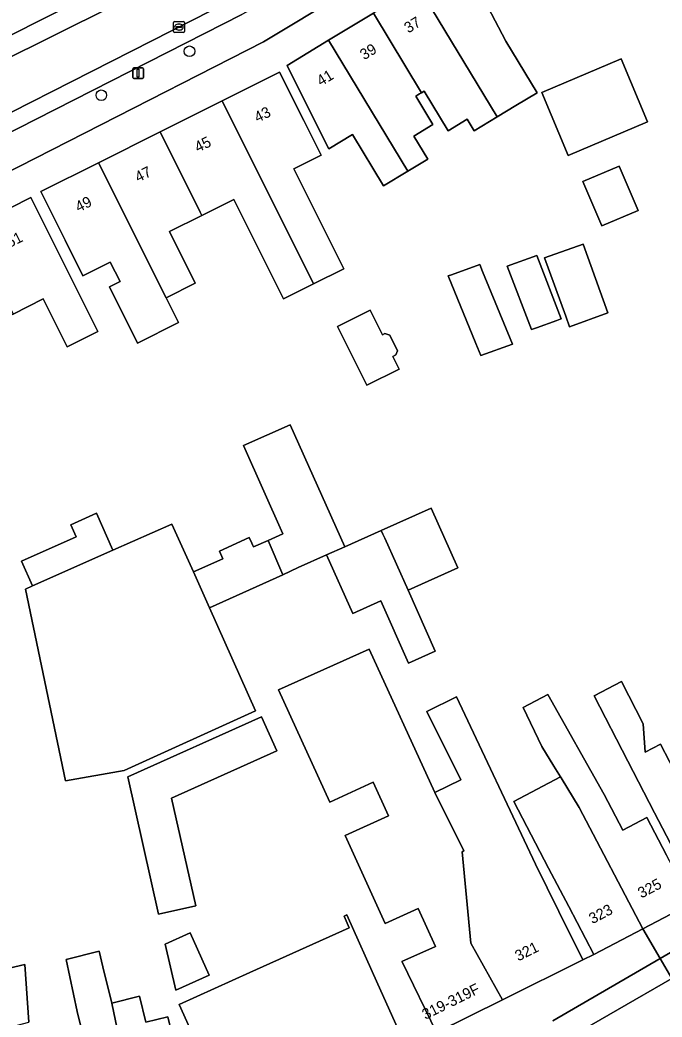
# Model space of a CAD drawing. Extents: x 163008 to 163854, y 382777 to 383982.
# Drawn here: x 163346.7 to 163406, y 383651.1 to 383743.1 of the extents above; entities that cross this region are included whole.
import ezdxf

# ---------------------------------------------------------------- set-up
doc = ezdxf.new("R2010")
doc.units = 0
for name, color, linetype in [('IMGEO_Boom', 7, 'Continuous'), ('IMGEO_Erf', 7, 'Continuous'), ('IMGEO_Fietspad_open', 7, 'Continuous'), ('IMGEO_Kolk', 7, 'Continuous'), ('IMGEO_Lichtmast', 7, 'Continuous'), ('IMGEO_Pand', 7, 'Continuous'), ('IMGEO_Pand_nummerreeks', 7, 'Continuous'), ('IMGEO_Parkeervlak_open', 7, 'Continuous'), ('IMGEO_Rijbaan_lokaal_open', 7, 'Continuous'), ('IMGEO_Verkeerseiland_open', 7, 'Continuous'), ('IMGEO_Voetpad_open', 7, 'Continuous')]:
    doc.layers.add(name, color=color, linetype=linetype)

msp = doc.modelspace()

# ---------------------------------------------------------------- linework, layer by layer
at = {"layer": 'IMGEO_Boom'}
for centre in [(163362.39, 383740.2), (163354.244, 383736.142)]:
    msp.add_circle(centre, 0.489, dxfattribs=at)
at = {"layer": 'IMGEO_Erf'}
for points in [[(163429.038, 383779.239), (163419.588, 383772.073), (163414.13, 383768.414), (163416.203, 383765.053), (163408.619, 383760.376), (163406.546, 383763.737), (163384.042, 383750), (163369.221, 383741.065), (163336.122, 383724.213)], [(163389.94, 383744.293), (163391.612, 383741.127), (163394.487, 383736.381), (163392.534, 383735.198), (163390.807, 383734.152), (163388.667, 383732.856), (163388.021, 383733.923), (163386.276, 383732.866), (163384.061, 383736.523), (163383.823, 383736.379), (163383.63, 383736.262), (163383.481, 383736.172), (163383.375, 383736.108), (163383.281, 383736.051), (163384.867, 383733.435), (163383.113, 383732.372), (163384.395, 383730.256), (163382.555, 383729.142), (163380.314, 383727.784), (163377.448, 383732.516), (163375.265, 383731.194), (163373.635, 383734.414), (163371.394, 383738.884), (163375.237, 383741.212), (163379.373, 383743.716)], [(163385.202, 383649.625), (163382.026, 383656.143), (163382.01, 383656.179), (163385.093, 383657.585), (163383.495, 383661.09), (163380.447, 383659.7), (163376.75, 383667.807), (163380.753, 383669.632), (163379.342, 383672.727), (163375.339, 383670.901), (163370.62, 383681.251), (163378.981, 383685.01), (163385.061, 383671.774), (163387.44, 383672.955), (163384.316, 383679.252), (163387.036, 383680.602), (163394.334, 383665.181), (163396.495, 383660.81), (163398.717, 383656.331), (163399.732, 383656.846), (163397.411, 383661.275), (163395.554, 383664.817), (163392.328, 383670.971), (163396.649, 383673.237), (163396.036, 383674.232), (163394.931, 383676.026), (163393.203, 383679.634), (163395.485, 383680.83), (163400.686, 383671.607), (163402.412, 383668.313), (163404.631, 383669.475), (163406.447, 383666.011)], [(163407.186, 383666.362), (163405.326, 383669.911), (163402.875, 383674.668), (163399.758, 383680.718), (163402.285, 383682.036), (163404.295, 383678.134), (163404.48, 383675.505), (163405.881, 383676.236), (163408.393, 383671.443)], [(163365.742, 383642.642), (163361.43, 383652.231), (163367.962, 383655.167), (163377.142, 383659.293), (163376.659, 383660.366), (163376.912, 383660.48), (163379.775, 383654.111), (163382.429, 383648.207)], [(163353.241, 383646.599), (163352.027, 383651.575), (163351.001, 383656.362), (163354.04, 383657.131), (163354.391, 383655.691), (163355.206, 383652.351), (163357.771, 383652.977), (163358.352, 383650.596), (163360.378, 383651.09), (163361.068, 383648.263)], [(163343.704, 383649.634), (163343.321, 383655.027), (163347.179, 383655.914), (163347.558, 383650.575)]]:
    msp.add_lwpolyline(points, dxfattribs=at)
for points in [[(163397.373, 383730.596), (163394.921, 383736.397), (163402.24, 383739.49), (163404.692, 383733.689)], [(163357.589, 383713.264), (163354.991, 383718.455), (163355.975, 383718.948), (163355.073, 383720.751), (163352.544, 383719.485), (163350.898, 383722.773), (163348.66, 383727.244), (163353.978, 383729.906), (163359.678, 383732.759), (163365.397, 383735.621), (163370.697, 383738.274), (163372.935, 383733.803), (163374.534, 383730.608), (163372.009, 383729.345), (163376.627, 383720.12), (163373.848, 383718.729), (163371.074, 383717.341), (163366.477, 383726.526), (163363.521, 383725.046), (163360.537, 383723.552), (163362.915, 383718.802), (163360.221, 383717.453), (163361.372, 383715.157)], [(163400.459, 383724.08), (163398.722, 383728.191), (163402.085, 383729.612), (163403.822, 383725.501)], [(163353.918, 383714.34), (163351.079, 383712.919), (163348.865, 383717.341), (163346.09, 383715.952), (163343.45, 383714.63), (163345.663, 383710.209), (163342.688, 383708.719), (163342.162, 383708.456), (163338.306, 383706.525), (163337.655, 383712.16), (163340.326, 383713.437), (163338.742, 383716.602), (163336.504, 383721.073), (163342.121, 383723.884), (163347.734, 383726.694), (163349.972, 383722.223)], [(163397.486, 383714.779), (163397.131, 383715.751), (163395.181, 383721.13), (163398.743, 383722.412), (163401.032, 383716.055)], [(163394.421, 383714.681), (163393.989, 383714.525), (163391.725, 383720.372), (163394.459, 383721.356), (163396.723, 383715.51), (163396.635, 383715.478), (163396.319, 383715.364)], [(163389.292, 383712.126), (163388.839, 383713.231), (163386.277, 383719.469), (163386.574, 383719.575), (163389.206, 383720.515), (163389.464, 383719.886), (163392.221, 383713.171)], [(163378.773, 383709.375), (163376.06, 383714.797), (163379.068, 383716.303), (163380.201, 383714.041), (163380.418, 383714.149), (163380.896, 383713.989), (163381.612, 383712.559), (163381.447, 383712.178), (163381.178, 383712.044), (163381.764, 383710.872)], [(163387.184, 383692.519), (163382.571, 383690.456), (163385.085, 383684.838), (163382.613, 383683.732), (163380.048, 383689.465), (163377.465, 383688.31), (163375.045, 383693.72), (163372.414, 383692.543), (163370.999, 383691.871), (163364.227, 383688.841), (163368.479, 383679.336), (163356.341, 383673.807), (163350.923, 383672.865), (163347.227, 383690.564), (163347.88, 383690.853), (163346.868, 383693.138), (163351.915, 383695.372), (163351.414, 383696.504), (163353.79, 383697.556), (163355.302, 383694.14), (163360.772, 383696.562), (163362.749, 383692.144), (163365.469, 383693.361), (163365.15, 383694.074), (163367.914, 383695.311), (163368.146, 383694.793), (163368.238, 383694.589), (163368.298, 383694.453), (163369.652, 383695.058), (163371.016, 383695.668), (163367.375, 383703.805), (163371.687, 383705.734), (163376.726, 383694.472), (163380.099, 383695.981), (163384.712, 383698.045)], [(163362.965, 383661.339), (163359.534, 383660.566), (163356.679, 383673.22), (163369.031, 383678.78), (163370.449, 383675.631), (163360.728, 383671.254)], [(163364.207, 383654.92), (163361.113, 383653.527), (163360.127, 383657.779), (163362.452, 383658.824)]]:
    msp.add_lwpolyline(points, close=True, dxfattribs=at)
at = {"layer": 'IMGEO_Fietspad_open'}
for points in [[(163654.435, 383791.132), (163574.956, 383750), (163569.257, 383747.053), (163512.387, 383717.643), (163500, 383711.017), (163491.247, 383706.08), (163405.856, 383656.462), (163406.925, 383654.632)], [(163396.885, 383648.825), (163406.925, 383654.632), (163405.856, 383656.462), (163395.934, 383650.697)]]:
    msp.add_lwpolyline(points, dxfattribs=at)
at = {"layer": 'IMGEO_Kolk'}
for p, q in [((163360.917, 383742.012), (163360.917, 383742.864)), ((163360.992, 383742.938), (163361.844, 383742.938)), ((163361.219, 383742.481), (163361.617, 383742.481)), ((163361.405, 383742.718), (163361.43, 383742.718)), ((163361.918, 383742.864), (163361.918, 383742.012)), ((163361.844, 383741.938), (163360.992, 383741.938)), ((163361.176, 383742.432), (163361.176, 383742.444)), ((163361.614, 383742.395), (163361.216, 383742.395)), ((163361.428, 383742.158), (163361.403, 383742.158)), ((163361.66, 383742.444), (163361.66, 383742.432))]:
    msp.add_line(p, q, dxfattribs=at)
for points in [[(163360.917, 383742.012), (163360.917, 383742.864)], [(163360.992, 383742.938), (163361.844, 383742.938)], [(163361.918, 383742.864), (163361.918, 383742.012)], [(163361.844, 383741.938), (163360.992, 383741.938)]]:
    msp.add_lwpolyline(points, dxfattribs=at)
for centre, radius, start, end in [((163360.994, 383742.862), 0.0765, 91.55205, 178.44795), ((163360.994, 383742.862), 0.0765, 91.55205, 178.44795), ((163361.216, 383742.441), 0.0403, 85.87752, 175.75265), ((163361.621, 383742.443), 0.0386, 1.73085, 96.63898), ((163361.842, 383742.862), 0.0765, 1.55205, 88.44795), ((163361.842, 383742.862), 0.0765, 1.55205, 88.44795), ((163360.994, 383742.014), 0.0765, 181.55205, 268.44795), ((163360.994, 383742.014), 0.0765, 181.55205, 268.44795), ((163361.213, 383742.431), 0.0366, 178.93798, 274.71019), ((163361.617, 383742.438), 0.043, 264.86636, 352.45326), ((163361.842, 383742.014), 0.0765, 271.55205, 358.44795), ((163361.842, 383742.014), 0.0765, 271.55205, 358.44795)]:
    msp.add_arc(centre, radius, start, end, dxfattribs=at)
for centre, major_axis, ratio, start_param, end_param in [((163361.404, 383742.438), (-0.387, 0.002), 0.722429, 4.712389, 7.853982), ((163361.429, 383742.438), (-0.39, 0.002), 0.717154, 1.570796, 4.712389)]:
    msp.add_ellipse(centre, major_axis=major_axis, ratio=ratio, start_param=start_param, end_param=end_param, dxfattribs=at)
at = {"layer": 'IMGEO_Lichtmast'}
for p, q in [((163357.145, 383737.785), (163357.145, 383738.585)), ((163357.145, 383738.585), (163357.145, 383737.785)), ((163357.245, 383738.685), (163358.035, 383738.685)), ((163358.035, 383738.685), (163357.245, 383738.685)), ((163358.135, 383738.585), (163358.135, 383737.785)), ((163358.135, 383737.785), (163358.135, 383738.585)), ((163358.035, 383737.685), (163357.245, 383737.685)), ((163357.245, 383737.685), (163358.035, 383737.685))]:
    msp.add_line(p, q, dxfattribs=at)
msp.add_lwpolyline([(163357.565, 383738.56), (163357.715, 383738.56), (163357.715, 383737.81), (163357.565, 383737.81), (163357.565, 383738.56)], dxfattribs=at)
for centre, start, end in [((163357.245, 383738.585), 90, 180), ((163357.245, 383738.585), 90, 180), ((163358.035, 383738.585), 0, 90), ((163358.035, 383738.585), 360, 90), ((163357.245, 383737.785), 180, 270), ((163357.245, 383737.785), 180, 270), ((163358.035, 383737.785), 270, 0), ((163358.035, 383737.785), 270, 0)]:
    msp.add_arc(centre, 0.1, start, end, dxfattribs=at)
at = {"layer": 'IMGEO_Pand'}
for points in [[(163390.807, 383734.152), (163392.534, 383735.198), (163394.487, 383736.381), (163391.612, 383741.127), (163389.94, 383744.293), (163387.723, 383748.774), (163383.503, 383746.218)], [(163390.807, 383734.152), (163383.503, 383746.218), (163379.373, 383743.716), (163383.823, 383736.379), (163384.061, 383736.523), (163386.276, 383732.866), (163388.021, 383733.923), (163388.667, 383732.856)], [(163379.373, 383743.716), (163375.237, 383741.212), (163382.555, 383729.142), (163384.395, 383730.256), (163383.113, 383732.372), (163384.867, 383733.435), (163383.281, 383736.051), (163383.375, 383736.108), (163383.481, 383736.172), (163383.63, 383736.262), (163383.823, 383736.379)], [(163382.555, 383729.142), (163375.237, 383741.212), (163371.394, 383738.884), (163373.635, 383734.414), (163375.265, 383731.194), (163377.448, 383732.516), (163380.314, 383727.784)], [(163394.921, 383736.397), (163397.373, 383730.596), (163404.692, 383733.689), (163402.24, 383739.49)], [(163365.397, 383735.621), (163373.848, 383718.729), (163376.627, 383720.12), (163372.009, 383729.345), (163374.534, 383730.608), (163372.935, 383733.803), (163370.697, 383738.274)], [(163363.521, 383725.046), (163366.477, 383726.526), (163371.074, 383717.341), (163373.848, 383718.729), (163365.397, 383735.621), (163359.678, 383732.759), (163363.382, 383725.358)], [(163353.978, 383729.906), (163360.221, 383717.453), (163362.915, 383718.802), (163360.537, 383723.552), (163363.521, 383725.046), (163363.382, 383725.358), (163359.678, 383732.759)], [(163353.978, 383729.906), (163348.66, 383727.244), (163350.898, 383722.773), (163352.544, 383719.485), (163355.073, 383720.751), (163355.975, 383718.948), (163354.991, 383718.455), (163357.589, 383713.264), (163361.372, 383715.157), (163360.221, 383717.453)], [(163398.722, 383728.191), (163400.459, 383724.08), (163403.822, 383725.501), (163402.085, 383729.612)], [(163346.09, 383715.952), (163348.865, 383717.341), (163351.079, 383712.919), (163353.918, 383714.34), (163349.972, 383722.223), (163347.734, 383726.694), (163342.121, 383723.884)], [(163395.181, 383721.13), (163397.131, 383715.751), (163397.486, 383714.779), (163401.032, 383716.055), (163398.743, 383722.412)], [(163394.459, 383721.356), (163391.725, 383720.372), (163393.989, 383714.525), (163394.421, 383714.681), (163396.319, 383715.364), (163396.635, 383715.478), (163396.723, 383715.51)], [(163386.574, 383719.575), (163386.277, 383719.469), (163388.839, 383713.231), (163389.292, 383712.126), (163392.221, 383713.171), (163389.464, 383719.886), (163389.206, 383720.515)], [(163376.06, 383714.797), (163378.773, 383709.375), (163381.764, 383710.872), (163381.178, 383712.044), (163381.447, 383712.178), (163381.612, 383712.559), (163380.896, 383713.989), (163380.418, 383714.149), (163380.201, 383714.041), (163379.068, 383716.303)], [(163369.652, 383695.058), (163370.999, 383691.871), (163372.414, 383692.543), (163375.045, 383693.72), (163376.726, 383694.472), (163371.687, 383705.734), (163367.375, 383703.805), (163371.016, 383695.668)], [(163355.302, 383694.14), (163353.79, 383697.556), (163351.414, 383696.504), (163351.915, 383695.372), (163346.868, 383693.138), (163347.88, 383690.853)], [(163380.099, 383695.981), (163380.257, 383695.628), (163380.417, 383695.271), (163382.571, 383690.456), (163387.184, 383692.519), (163384.712, 383698.045)], [(163364.227, 383688.841), (163362.749, 383692.144), (163360.772, 383696.562), (163355.302, 383694.14), (163347.88, 383690.853), (163347.227, 383690.564), (163350.923, 383672.865), (163356.341, 383673.807), (163368.479, 383679.336)], [(163380.099, 383695.981), (163376.726, 383694.472), (163375.045, 383693.72), (163377.465, 383688.31), (163380.048, 383689.465), (163382.613, 383683.732), (163385.085, 383684.838), (163382.571, 383690.456), (163380.417, 383695.271), (163380.257, 383695.628)], [(163369.652, 383695.058), (163368.298, 383694.453), (163368.238, 383694.589), (163368.146, 383694.793), (163367.914, 383695.311), (163365.15, 383694.074), (163365.469, 383693.361), (163362.749, 383692.144), (163364.227, 383688.841), (163370.999, 383691.871)], [(163387.567, 383666.321), (163387.727, 383666.4), (163385.061, 383671.774), (163378.981, 383685.01), (163370.62, 383681.251), (163375.339, 383670.901), (163379.342, 383672.727), (163380.753, 383669.632), (163376.75, 383667.807), (163380.447, 383659.7), (163383.495, 383661.09), (163385.093, 383657.585), (163382.01, 383656.179), (163382.026, 383656.143), (163385.202, 383649.625), (163391.293, 383652.647), (163388.375, 383657.866)], [(163411.405, 383673.022), (163408.393, 383671.443), (163405.881, 383676.236), (163404.48, 383675.505), (163404.295, 383678.134), (163402.285, 383682.036), (163399.758, 383680.718), (163402.875, 383674.668), (163405.326, 383669.911), (163407.186, 383666.362), (163409.507, 383661.933), (163415.469, 383665.058)], [(163404.631, 383669.475), (163402.412, 383668.313), (163400.686, 383671.607), (163395.485, 383680.83), (163393.203, 383679.634), (163394.931, 383676.026), (163396.036, 383674.232), (163396.649, 383673.237), (163396.702, 383673.15), (163398.388, 383670.403), (163404.249, 383659.214), (163408.768, 383661.582), (163406.447, 383666.011)], [(163391.293, 383652.647), (163398.717, 383656.331), (163396.495, 383660.81), (163394.334, 383665.181), (163387.036, 383680.602), (163384.316, 383679.252), (163387.44, 383672.955), (163385.061, 383671.774), (163387.727, 383666.4), (163387.567, 383666.321), (163388.375, 383657.866)], [(163359.534, 383660.566), (163362.965, 383661.339), (163360.728, 383671.254), (163370.449, 383675.631), (163369.031, 383678.78), (163356.679, 383673.22)], [(163398.388, 383670.403), (163396.702, 383673.15), (163396.649, 383673.237), (163392.328, 383670.971), (163395.554, 383664.817), (163397.411, 383661.275), (163399.732, 383656.846), (163404.249, 383659.214)], [(163379.61, 383648.601), (163381.482, 383649.443), (163382.104, 383648.061), (163382.429, 383648.207), (163379.775, 383654.111), (163376.912, 383660.48), (163376.659, 383660.366), (163377.142, 383659.293), (163367.962, 383655.167), (163361.43, 383652.231), (163365.742, 383642.642), (163365.844, 383642.414), (163368.033, 383643.398), (163371.024, 383644.742)], [(163361.113, 383653.527), (163364.207, 383654.92), (163362.452, 383658.824), (163360.127, 383657.779)], [(163355.206, 383652.351), (163354.391, 383655.691), (163354.04, 383657.131), (163351.001, 383656.362), (163352.027, 383651.575), (163353.241, 383646.599), (163350.432, 383645.913), (163352.32, 383637.251), (163358.082, 383638.578)], [(163346.63, 383635.94), (163352.32, 383637.251), (163350.432, 383645.913), (163347.612, 383645.225), (163346.377, 383650.286), (163347.558, 383650.575), (163347.179, 383655.914), (163343.321, 383655.027), (163343.704, 383649.634), (163344.602, 383645.729), (163344.324, 383645.677), (163344.388, 383645.061), (163346.094, 383635.841)], [(163355.206, 383652.351), (163358.082, 383638.578), (163358.285, 383638.625), (163362.075, 383639.662), (163364.83, 383640.415), (163364.335, 383642.226), (163363.857, 383643.973), (163363.51, 383645.24), (163362.584, 383648.633), (163361.068, 383648.263), (163360.378, 383651.09), (163358.352, 383650.596), (163357.771, 383652.977)]]:
    msp.add_lwpolyline(points, close=True, dxfattribs=at)
at = {"layer": 'IMGEO_Parkeervlak_open'}
for points in [[(163302.146, 383723.047), (163305.793, 383724.141), (163310.437, 383726.063), (163314.677, 383727.415), (163321.316, 383729.289), (163324.761, 383730.467), (163327.351, 383731.352), (163329.605, 383732.122), (163331.378, 383732.728), (163334.206, 383733.913), (163355.236, 383744.349), (163365.93, 383750), (163402.519, 383772.077)], [(163411.616, 383772.295), (163411.075, 383771.965), (163410.765, 383771.776), (163409.83, 383771.185), (163409.286, 383770.841), (163406.162, 383768.914), (163403.489, 383767.296), (163370.965, 383747.638), (163364.428, 383743.951), (163333.013, 383728.021), (163336.693, 383728.089), (163339.615, 383729.576), (163367.218, 383743.598)], [(163399.046, 383771.962), (163384.232, 383763.055), (163367.884, 383753.213), (163363.998, 383750.883), (163362.257, 383750), (163348.995, 383743.273), (163336.164, 383736.806)]]:
    msp.add_lwpolyline(points, dxfattribs=at)
at = {"layer": 'IMGEO_Rijbaan_lokaal_open'}
msp.add_lwpolyline([(163403.489, 383767.296), (163406.162, 383768.914), (163409.286, 383770.841), (163406.826, 383774.68), (163405.874, 383774.101), (163405.765, 383774.035), (163402.519, 383772.077), (163365.93, 383750), (163355.236, 383744.349), (163334.206, 383733.913), (163331.378, 383732.728), (163329.605, 383732.122), (163327.351, 383731.352), (163328.782, 383726.985), (163330.612, 383727.626), (163331.663, 383728.018), (163333.013, 383728.021), (163364.428, 383743.951), (163370.965, 383747.638)], close=True, dxfattribs=at)
at = {"layer": 'IMGEO_Verkeerseiland_open'}
msp.add_lwpolyline([(163406.925, 383654.632), (163396.885, 383648.825)], dxfattribs=at)
at = {"layer": 'IMGEO_Voetpad_open'}
for points in [[(163336.122, 383724.213), (163369.221, 383741.065), (163384.042, 383750), (163406.546, 383763.737), (163414.13, 383768.414), (163419.588, 383772.073), (163429.038, 383779.239)], [(163336.164, 383736.806), (163348.995, 383743.273), (163362.257, 383750), (163363.998, 383750.883), (163367.884, 383753.213), (163384.232, 383763.055), (163399.046, 383771.962)], [(163405.279, 383766.419), (163378.029, 383750), (163370.808, 383745.575), (163367.218, 383743.598), (163339.615, 383729.576), (163336.693, 383728.089), (163336.721, 383727.013), (163332.079, 383726.952), (163331.663, 383728.018), (163330.612, 383727.626), (163328.782, 383726.985), (163326.184, 383726.083), (163325.601, 383725.881), (163317.834, 383723.52), (163311.146, 383721.743), (163311.438, 383721.338), (163307.884, 383718.841), (163307.592, 383719.246), (163307.151, 383718.4)], [(163408.768, 383661.582), (163404.249, 383659.214), (163405.856, 383656.462), (163491.247, 383706.08)], [(163395.934, 383650.697), (163405.856, 383656.462), (163404.249, 383659.214), (163399.732, 383656.846), (163398.717, 383656.331), (163391.293, 383652.647), (163385.202, 383649.625)]]:
    msp.add_lwpolyline(points, dxfattribs=at)

# ---------------------------------------------------------------- texts
at = {"layer": 'IMGEO_Pand_nummerreeks'}
for s, rotation, p in [('37', 31.20207, (163382.592, 383741.832)), ('39', 31.20328, (163378.509, 383739.359)), ('41', 31.20207, (163374.524, 383736.946)), ('43', 26.58897, (163368.671, 383733.593)), ('45', 26.58897, (163363.162, 383730.835)), ('47', 26.58897, (163357.653, 383728.078)), ('49', 26.59097, (163352.144, 383725.32)), ('51', 26.58954, (163345.757, 383722.036)), ('325', 27.6624, (163404.118, 383661.991)), ('323', 27.6624, (163399.599, 383659.622)), ('321', 26.39012, (163392.751, 383656.184)), ('319-319F', 26.39044, (163384.172, 383650.788))]:
    msp.add_text(s, height=1, rotation=rotation, dxfattribs=at).set_placement(p)

doc.saveas('drawing.dxf')
